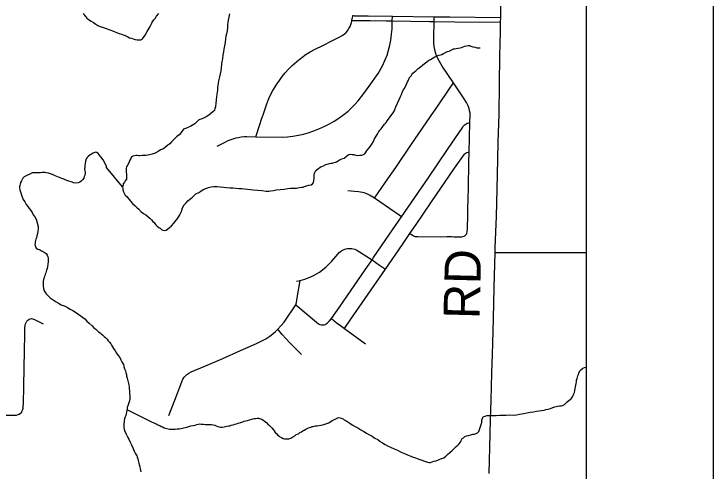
# Model space of a CAD drawing. Extents: x 2.1 to 73.9, y 4 to 26.
# Drawn here: x 48.308 to 48.859, y 24.003 to 24.363 of the extents above; entities that cross this region are included whole.
import ezdxf

# ---------------------------------------------------------------- set-up
doc = ezdxf.new("R2010")
doc.units = 0
for name, color, linetype in [('GM_X_Minor_River', 7, 'Continuous'), ('GM_X_Township_Road', 7, 'Continuous'), ('GM_X_Township_Road_Text', 7, 'Continuous'), ('SH_Data', 7, 'Continuous')]:
    doc.layers.add(name, color=color, linetype=linetype)

msp = doc.modelspace()

# ---------------------------------------------------------------- linework, layer by layer
at = {"layer": 'GM_X_Minor_River'}
for points in [[(48.36239, 24.36336), (48.36312, 24.3622), (48.36459, 24.36046), (48.36552, 24.35948), (48.36682, 24.35831), (48.36869, 24.35713), (48.37056, 24.35594), (48.37243, 24.35475), (48.37411, 24.35376), (48.37599, 24.35295), (48.37862, 24.35194), (48.3807, 24.35132), (48.38653, 24.34908), (48.38879, 24.34826), (48.39086, 24.34745), (48.39274, 24.34683), (48.39406, 24.34642), (48.39556, 24.34581), (48.39669, 24.34521), (48.39781, 24.34461), (48.39912, 24.34382), (48.40045, 24.3436), (48.40177, 24.34318), (48.40346, 24.34257), (48.40516, 24.34234), (48.40668, 24.3423), (48.40783, 24.34246), (48.40898, 24.343), (48.41015, 24.34411), (48.41133, 24.34598), (48.41293, 24.34898), (48.41531, 24.3529), (48.4161, 24.3544), (48.41691, 24.35628), (48.4181, 24.35815), (48.41926, 24.35926), (48.42026, 24.36094), (48.42202, 24.36318)], [(48.47766, 24.36271), (48.47722, 24.36026), (48.47678, 24.3578), (48.47635, 24.35591), (48.47612, 24.3544), (48.47606, 24.35193), (48.47581, 24.34947), (48.47537, 24.3472), (48.47494, 24.34512), (48.47451, 24.34305), (48.47425, 24.34021), (48.47381, 24.33775), (48.47336, 24.3351), (48.47292, 24.33284), (48.47249, 24.33057), (48.47222, 24.32753), (48.47178, 24.32527), (48.47153, 24.323), (48.47128, 24.32034), (48.47103, 24.31807), (48.4704, 24.31562), (48.46977, 24.31317), (48.46912, 24.31015), (48.46887, 24.30787), (48.46842, 24.30504), (48.46818, 24.30276), (48.46772, 24.29955), (48.46723, 24.29538)], [(48.60797, 24.28764), (48.60878, 24.2897), (48.6116, 24.2959), (48.6124, 24.29778), (48.6132, 24.29927), (48.61382, 24.30097), (48.61462, 24.30266), (48.61541, 24.30378), (48.6164, 24.30565), (48.61702, 24.30753), (48.61801, 24.30922), (48.61881, 24.31072), (48.61962, 24.31278), (48.62079, 24.31408), (48.62139, 24.31502), (48.62217, 24.31614), (48.62334, 24.31725), (48.6245, 24.31798), (48.62606, 24.31946), (48.62703, 24.32038), (48.62819, 24.32111), (48.62993, 24.32259), (48.6311, 24.3235), (48.63303, 24.32498), (48.63458, 24.32607), (48.63612, 24.32698), (48.63805, 24.32827), (48.6394, 24.32899), (48.64074, 24.32953), (48.64266, 24.33024), (48.644, 24.33058), (48.64495, 24.33075), (48.64631, 24.33166), (48.64746, 24.3322), (48.64842, 24.33256), (48.64938, 24.3331), (48.65072, 24.33345), (48.65187, 24.33399), (48.65419, 24.33526), (48.65513, 24.33524), (48.65628, 24.33559), (48.65952, 24.33607), (48.66048, 24.33643), (48.66182, 24.33678), (48.66297, 24.33732), (48.6645, 24.33766), (48.66565, 24.33782), (48.66678, 24.33779), (48.66791, 24.33738), (48.66942, 24.33696), (48.67112, 24.33654), (48.67244, 24.33613), (48.67377, 24.33609), (48.67517, 24.33606)], [(48.46723, 24.29538), (48.46695, 24.29197), (48.46673, 24.29046), (48.4667, 24.28951), (48.46629, 24.28838), (48.46587, 24.28668), (48.4647, 24.28557), (48.4616, 24.283), (48.46064, 24.28264), (48.45929, 24.28172), (48.45736, 24.28063), (48.45544, 24.27992), (48.4543, 24.27957), (48.45333, 24.27903), (48.45197, 24.27773), (48.45041, 24.27625), (48.44733, 24.27443), (48.44387, 24.27281), (48.44157, 24.27192), (48.4396, 24.26931), (48.43823, 24.26764), (48.43707, 24.26672), (48.4361, 24.26598), (48.43435, 24.26451), (48.43337, 24.2634), (48.43201, 24.2621), (48.43065, 24.26062), (48.42909, 24.25933), (48.42754, 24.25804), (48.42579, 24.25656), (48.42349, 24.25567), (48.42156, 24.25439), (48.41925, 24.25312), (48.41676, 24.25224), (48.41466, 24.25172), (48.41332, 24.25156), (48.41198, 24.25122), (48.40895, 24.2513), (48.40723, 24.25115), (48.40628, 24.25117), (48.40534, 24.2512), (48.40401, 24.25123), (48.40286, 24.25107), (48.40172, 24.25091), (48.40056, 24.25018), (48.39996, 24.24905), (48.39917, 24.24756), (48.39815, 24.24492), (48.39716, 24.24324), (48.39657, 24.24231), (48.39635, 24.24136), (48.39631, 24.23984), (48.39627, 24.23814), (48.39661, 24.23661), (48.39677, 24.23528), (48.39674, 24.23433), (48.39651, 24.23281), (48.39553, 24.23132), (48.39512, 24.23038), (48.39414, 24.22908), (48.39392, 24.22794), (48.39351, 24.22663), (48.39368, 24.22567), (48.39383, 24.22434), (48.39417, 24.22281), (48.39471, 24.22166), (48.39562, 24.22012), (48.39692, 24.21894), (48.39784, 24.21778), (48.39877, 24.21681), (48.39988, 24.21545), (48.40135, 24.21352), (48.40339, 24.21157), (48.40506, 24.21), (48.40618, 24.20922), (48.40821, 24.20708), (48.41008, 24.2057), (48.41176, 24.20471), (48.41492, 24.20197), (48.41622, 24.20061), (48.41733, 24.19944), (48.41844, 24.19846), (48.41936, 24.19711), (48.42084, 24.19574), (48.42214, 24.19457), (48.42327, 24.19416), (48.4242, 24.19319), (48.42532, 24.19259), (48.42683, 24.19236), (48.42798, 24.19253), (48.4303, 24.19437), (48.43206, 24.19603), (48.43382, 24.19807), (48.43695, 24.20198), (48.43873, 24.20459), (48.43994, 24.20722), (48.44077, 24.21005), (48.44216, 24.21248), (48.44353, 24.21415), (48.4449, 24.21564), (48.44625, 24.21674)], [(48.44625, 24.21674), (48.44741, 24.21747), (48.44858, 24.21858), (48.44974, 24.2195), (48.45111, 24.22118), (48.45361, 24.22225), (48.45516, 24.22335), (48.45708, 24.22444), (48.4592, 24.22534), (48.46111, 24.22605), (48.46322, 24.22656), (48.4655, 24.22689), (48.46816, 24.22682), (48.47044, 24.22676), (48.4729, 24.22651), (48.47536, 24.22607), (48.47839, 24.2258), (48.48048, 24.22575), (48.48276, 24.22569), (48.48522, 24.22544), (48.4875, 24.22538), (48.48958, 24.22514), (48.49204, 24.22469), (48.49431, 24.22445), (48.4964, 24.2242), (48.50322, 24.22365), (48.50663, 24.22337), (48.50872, 24.22332), (48.51043, 24.22347), (48.51234, 24.2238), (48.51463, 24.22431), (48.51768, 24.22461), (48.52073, 24.22491), (48.52377, 24.22522), (48.52587, 24.22554), (48.5272, 24.2257), (48.52815, 24.22568), (48.52929, 24.22565), (48.53062, 24.22561), (48.53158, 24.22597), (48.53291, 24.22612), (48.53444, 24.22628), (48.53577, 24.22643), (48.53673, 24.22679), (48.53827, 24.22751), (48.54036, 24.22784), (48.54209, 24.22836), (48.54305, 24.22909), (48.54384, 24.23002), (48.54406, 24.23135), (48.54431, 24.23381), (48.54456, 24.23608), (48.54477, 24.23703), (48.54499, 24.23797), (48.54578, 24.23947), (48.54734, 24.24076), (48.54889, 24.24186), (48.55004, 24.24259), (48.55177, 24.2433), (48.5535, 24.24421), (48.55465, 24.24456), (48.55656, 24.24508), (48.55771, 24.24524), (48.55866, 24.24541), (48.56211, 24.24646), (48.56326, 24.247), (48.56481, 24.2481), (48.56615, 24.24863), (48.56806, 24.24916), (48.56981, 24.25082), (48.57117, 24.25192), (48.5727, 24.25227), (48.57441, 24.25222), (48.57554, 24.252), (48.57724, 24.25158), (48.57894, 24.25135), (48.58047, 24.2515), (48.58199, 24.25165), (48.58333, 24.252), (48.58429, 24.25254), (48.58627, 24.25553), (48.58803, 24.25757), (48.5898, 24.26019), (48.59119, 24.26243), (48.592, 24.26431), (48.59279, 24.26581), (48.59378, 24.2673), (48.59458, 24.26861), (48.59517, 24.26973), (48.59616, 24.27123), (48.59714, 24.27234), (48.59851, 24.27402), (48.5997, 24.27588), (48.60125, 24.27717), (48.60204, 24.27848), (48.60303, 24.27998), (48.60421, 24.28184), (48.60559, 24.28371), (48.60676, 24.28501), (48.60736, 24.28613), (48.60797, 24.28764)], [(48.39351, 24.22663), (48.38098, 24.24175), (48.38081, 24.24271), (48.37992, 24.24501), (48.37828, 24.2479), (48.37644, 24.25022), (48.37515, 24.25196), (48.37442, 24.25293), (48.3733, 24.25372), (48.37235, 24.25393), (48.37043, 24.25303), (48.36909, 24.25231), (48.36794, 24.25196), (48.36657, 24.25066), (48.3656, 24.24974), (48.365, 24.24861), (48.36439, 24.24673), (48.36396, 24.24503), (48.36373, 24.24333), (48.3637, 24.242), (48.36366, 24.24067), (48.36382, 24.23934), (48.36398, 24.2382), (48.36396, 24.23725), (48.36373, 24.23574), (48.36333, 24.2348), (48.36291, 24.23348), (48.36193, 24.23217), (48.36095, 24.23106), (48.35998, 24.23032), (48.35864, 24.22979), (48.35674, 24.22965), (48.35503, 24.22988), (48.3539, 24.23029), (48.35296, 24.2305), (48.35127, 24.23112), (48.34957, 24.23173), (48.346, 24.23315), (48.34487, 24.23356), (48.34393, 24.23396), (48.34299, 24.23436), (48.34186, 24.23477), (48.34055, 24.23537), (48.33848, 24.23638), (48.33679, 24.23699), (48.33528, 24.23741), (48.33377, 24.23764), (48.33263, 24.23785), (48.3313, 24.23789), (48.33035, 24.23791), (48.32902, 24.23776), (48.32769, 24.2376), (48.32617, 24.23764), (48.32446, 24.23768), (48.32332, 24.23771), (48.32237, 24.23755), (48.32045, 24.23664), (48.31871, 24.23574), (48.31717, 24.23502), (48.31602, 24.23448), (48.31504, 24.23336), (48.31386, 24.2315), (48.31325, 24.23018), (48.31284, 24.22886), (48.31262, 24.22773), (48.31241, 24.22679), (48.31239, 24.22584), (48.31273, 24.22431), (48.31307, 24.22278), (48.3136, 24.22125), (48.31431, 24.21933), (48.31519, 24.21665), (48.31647, 24.21472), (48.31756, 24.2128), (48.31885, 24.21105), (48.31995, 24.20951), (48.32124, 24.20796), (48.32234, 24.20641), (48.32325, 24.20468), (48.32434, 24.20294), (48.32544, 24.2012), (48.327, 24.19547), (48.32715, 24.19376), (48.32691, 24.19186), (48.32649, 24.18998), (48.32606, 24.18809), (48.32564, 24.18658), (48.32523, 24.18545), (48.32502, 24.18451), (48.3248, 24.18338), (48.32459, 24.18243), (48.32456, 24.18129), (48.3249, 24.17977), (48.32562, 24.17842), (48.32693, 24.17762), (48.32787, 24.17722), (48.32881, 24.17682), (48.32975, 24.17641), (48.33088, 24.17582), (48.33181, 24.17522), (48.3333, 24.17405)], [(48.3333, 24.17405), (48.33422, 24.17288), (48.33476, 24.17154), (48.33492, 24.17059), (48.33508, 24.16925), (48.33504, 24.16755), (48.3348, 24.16566), (48.33437, 24.16377), (48.33414, 24.16225), (48.33373, 24.16094), (48.33311, 24.15905), (48.33251, 24.15793), (48.33229, 24.15661), (48.33189, 24.15567), (48.33148, 24.15454), (48.33126, 24.15359), (48.33105, 24.15246), (48.33102, 24.15132), (48.33099, 24.15018), (48.33095, 24.14848), (48.33128, 24.14657), (48.3318, 24.14485), (48.33235, 24.14389), (48.33345, 24.14234), (48.3366, 24.13922), (48.33809, 24.13823), (48.33958, 24.13706), (48.34127, 24.13607), (48.34314, 24.13507), (48.3452, 24.13388), (48.34821, 24.13266), (48.35027, 24.13166), (48.35233, 24.13047), (48.35439, 24.12928), (48.35645, 24.1279), (48.35832, 24.12671), (48.36018, 24.12533), (48.36205, 24.12415), (48.36373, 24.12278), (48.36539, 24.12102), (48.36725, 24.11927), (48.36948, 24.11731), (48.37096, 24.11576), (48.37245, 24.11458), (48.37356, 24.1136), (48.37468, 24.11263), (48.3758, 24.11184), (48.37673, 24.11106), (48.37784, 24.11008), (48.37914, 24.10891), (48.38044, 24.10773), (48.38137, 24.10676), (48.38228, 24.10541), (48.38321, 24.10444), (48.38431, 24.10308), (48.38485, 24.10193), (48.38558, 24.10077), (48.3865, 24.09942), (48.38759, 24.09768), (48.38887, 24.09575), (48.39016, 24.09401), (48.39126, 24.09227), (48.39216, 24.09054), (48.39307, 24.08881), (48.3938, 24.08765), (48.39415, 24.08669), (48.3945, 24.08536), (48.39502, 24.08345), (48.39574, 24.08191), (48.39608, 24.08038), (48.39662, 24.07904), (48.39677, 24.07752), (48.39712, 24.07618), (48.39814, 24.07179), (48.39849, 24.07064), (48.39866, 24.06949), (48.39881, 24.06797), (48.39895, 24.06607), (48.39909, 24.06398), (48.39923, 24.06227), (48.39919, 24.06075), (48.39916, 24.05923), (48.39873, 24.05753), (48.39791, 24.05509), (48.39729, 24.05302), (48.39707, 24.05188), (48.39686, 24.05094), (48.39663, 24.04961), (48.39641, 24.0481), (48.39599, 24.04678), (48.39558, 24.04565), (48.39517, 24.04415), (48.39475, 24.04283), (48.39472, 24.04169), (48.3945, 24.04037), (48.39446, 24.03866), (48.39461, 24.03714), (48.39477, 24.03599), (48.39512, 24.03466), (48.39547, 24.0337), (48.39638, 24.03197)], [(48.7037, 24.04714), (48.70618, 24.04764), (48.70942, 24.04813), (48.71191, 24.04883), (48.71458, 24.04933), (48.71706, 24.04965), (48.71954, 24.04996), (48.72163, 24.05029), (48.72354, 24.05062), (48.72545, 24.05095), (48.72698, 24.05129), (48.7287, 24.05163), (48.73042, 24.05215), (48.73234, 24.05286), (48.73406, 24.05339), (48.73597, 24.05391), (48.73769, 24.05425), (48.73902, 24.0544), (48.73998, 24.05457), (48.74151, 24.05529), (48.74248, 24.05602), (48.74366, 24.05732), (48.74521, 24.05861), (48.74656, 24.05953), (48.74734, 24.06046), (48.74794, 24.06139), (48.74874, 24.06327), (48.74935, 24.06477), (48.74978, 24.06647), (48.75045, 24.07044), (48.75067, 24.07176), (48.75089, 24.0729), (48.75112, 24.07441), (48.75153, 24.07573), (48.75175, 24.07686), (48.75215, 24.0778), (48.75256, 24.07893), (48.75296, 24.07987), (48.75377, 24.08175), (48.75455, 24.08267), (48.75611, 24.08396), (48.75745, 24.0845), (48.75853, 24.08465)], [(48.39694, 24.05131), (48.41581, 24.04191), (48.41863, 24.04051), (48.42051, 24.0399), (48.42144, 24.0393), (48.42276, 24.0387), (48.42388, 24.0381), (48.42501, 24.03769), (48.42633, 24.03709), (48.42727, 24.03669), (48.4284, 24.03647), (48.42953, 24.03606), (48.43048, 24.03604), (48.43199, 24.03581), (48.43333, 24.03596), (48.43485, 24.03593), (48.43656, 24.03607), (48.43808, 24.03622), (48.43941, 24.03638), (48.44075, 24.03673), (48.4419, 24.03689), (48.44305, 24.03724), (48.44419, 24.03759), (48.44572, 24.03793), (48.44725, 24.03846), (48.44916, 24.03879), (48.45069, 24.03913), (48.45203, 24.03948), (48.45337, 24.03982), (48.45432, 24.03999), (48.45546, 24.03996), (48.45736, 24.03991), (48.45849, 24.03969), (48.45963, 24.03966), (48.46134, 24.03962), (48.46267, 24.03959), (48.46362, 24.03956), (48.46494, 24.03934), (48.46626, 24.03893), (48.4672, 24.03852), (48.46852, 24.03811), (48.46965, 24.0377), (48.47059, 24.03749), (48.47192, 24.03745), (48.47364, 24.03779), (48.47459, 24.03795), (48.47574, 24.0383), (48.47689, 24.03847), (48.47803, 24.03863), (48.47918, 24.03898), (48.48052, 24.03932), (48.48186, 24.03986), (48.4832, 24.0402), (48.48454, 24.04074), (48.48664, 24.04125), (48.48817, 24.0416), (48.48932, 24.04214), (48.49066, 24.04248), (48.49181, 24.04283), (48.49276, 24.043), (48.49621, 24.04405), (48.49716, 24.04421), (48.49812, 24.04438), (48.49964, 24.04453), (48.50059, 24.04451), (48.50229, 24.04409), (48.50323, 24.04368), (48.50416, 24.04309), (48.5051, 24.0425), (48.50603, 24.04171), (48.50715, 24.04092), (48.50807, 24.03995), (48.50937, 24.03878), (48.5103, 24.03781), (48.51122, 24.03683), (48.51214, 24.03567), (48.51306, 24.03451), (48.51379, 24.03335), (48.51472, 24.03238), (48.51564, 24.03141), (48.51657, 24.03062), (48.5175, 24.02984), (48.51863, 24.02924), (48.52013, 24.02864), (48.52108, 24.02842), (48.52203, 24.0284), (48.52297, 24.02818), (48.52449, 24.02834), (48.52603, 24.02887), (48.52776, 24.02996), (48.52911, 24.03069), (48.53027, 24.03161), (48.532, 24.03232), (48.53317, 24.03324), (48.53451, 24.03378), (48.53548, 24.03451), (48.53663, 24.03524), (48.53798, 24.03597), (48.53933, 24.03669)], [(48.53933, 24.03669), (48.54067, 24.03723), (48.54182, 24.03758), (48.54278, 24.03793), (48.54373, 24.0381), (48.54545, 24.03843), (48.54659, 24.03841), (48.55136, 24.03923), (48.55366, 24.04012), (48.55596, 24.04101), (48.5577, 24.04211), (48.55924, 24.04302), (48.5604, 24.04356), (48.56155, 24.0441), (48.56251, 24.04464), (48.56347, 24.045), (48.5648, 24.04478), (48.56612, 24.04436), (48.56724, 24.04396), (48.56818, 24.04336), (48.56968, 24.04257), (48.57098, 24.04158), (48.57248, 24.04059), (48.57435, 24.03941), (48.57659, 24.03802), (48.57884, 24.03683), (48.58127, 24.03544), (48.58352, 24.03405), (48.58576, 24.03267), (48.58801, 24.03147), (48.59007, 24.03028), (48.59213, 24.0289), (48.59456, 24.0277), (48.59643, 24.02632), (48.5983, 24.02513), (48.60036, 24.02394), (48.60223, 24.02276), (48.60467, 24.02175), (48.6073, 24.02054), (48.61012, 24.01933), (48.61293, 24.01793), (48.61556, 24.01672), (48.618, 24.01571), (48.62045, 24.0147), (48.62233, 24.01389), (48.62421, 24.01328), (48.62553, 24.01286), (48.62684, 24.01226), (48.62835, 24.01184), (48.62948, 24.01143), (48.63061, 24.01103), (48.63381, 24.01), (48.63495, 24.00978), (48.63609, 24.00975), (48.63742, 24.01009), (48.63877, 24.01063), (48.64049, 24.01097), (48.64241, 24.01187), (48.64471, 24.01276), (48.64663, 24.01347), (48.64817, 24.01457), (48.64954, 24.01586), (48.65129, 24.01753), (48.65303, 24.019), (48.6546, 24.02067), (48.65634, 24.02214), (48.65751, 24.02325), (48.65848, 24.02418), (48.65966, 24.02567), (48.66026, 24.02698), (48.66106, 24.02848), (48.66203, 24.02921), (48.66319, 24.03013), (48.66435, 24.03067), (48.66587, 24.03101), (48.66779, 24.03153), (48.66932, 24.03187), (48.67065, 24.03203), (48.67199, 24.03257), (48.67314, 24.03292), (48.67412, 24.03403), (48.67454, 24.03573), (48.67536, 24.03798), (48.67597, 24.03949), (48.67639, 24.04119), (48.67644, 24.04308), (48.67705, 24.04459), (48.67764, 24.04552), (48.67899, 24.04625), (48.68033, 24.04678), (48.68128, 24.04676), (48.68223, 24.04673), (48.68356, 24.0467), (48.68546, 24.04665), (48.68773, 24.04659), (48.6904, 24.0469), (48.69306, 24.04703), (48.69572, 24.04696), (48.69857, 24.04708), (48.70123, 24.04701), (48.7037, 24.04714)], [(48.39638, 24.03197), (48.39692, 24.03081), (48.39764, 24.02947), (48.39837, 24.02812), (48.39964, 24.02562), (48.40053, 24.02351), (48.40161, 24.0212), (48.40269, 24.01871), (48.40359, 24.01698), (48.40433, 24.01582), (48.40468, 24.01486), (48.40504, 24.0139), (48.40557, 24.01256), (48.40592, 24.01122), (48.40643, 24.00912), (48.40696, 24.00721), (48.40712, 24.00607), (48.40747, 24.00492), (48.40797, 24.00244)]]:
    msp.add_lwpolyline(points, dxfattribs=at)
at = {"layer": 'GM_X_Township_Road'}
for p, q in [((48.60593, 24.35735), (48.60601, 24.36107)), ((48.63886, 24.35685), (48.63895, 24.36057)), ((48.69123, 24.35615), (48.69131, 24.3599)), ((48.66662, 24.25384), (48.66712, 24.27696)), ((48.56831, 24.11506), (48.58494, 24.10317))]:
    msp.add_line(p, q, dxfattribs=at)
for points in [[(48.69131, 24.3599), (48.69146, 24.36749), (48.69193, 24.3939), (48.69252, 24.42498), (48.69282, 24.44363), (48.6933, 24.47285), (48.69352, 24.49087), (48.69377, 24.50267), (48.69411, 24.52769)], [(48.5741, 24.35755), (48.57482, 24.36088), (48.57496, 24.36156)], [(48.57496, 24.36156), (48.57529, 24.36143), (48.57618, 24.3613), (48.5784, 24.36132), (48.58705, 24.36129), (48.60601, 24.36107), (48.63895, 24.36057), (48.65116, 24.3604), (48.69131, 24.3599)], [(48.49851, 24.26613), (48.50163, 24.27579), (48.50295, 24.27993), (48.50442, 24.28402), (48.50718, 24.29193), (48.50886, 24.29625), (48.51038, 24.29962), (48.51197, 24.30261), (48.51512, 24.30757), (48.51701, 24.3104), (48.51916, 24.31342), (48.52149, 24.31629), (48.52419, 24.31925), (48.52706, 24.32206), (48.53078, 24.32534), (48.53463, 24.32844), (48.53815, 24.33096), (48.54128, 24.33293), (48.5448, 24.33486), (48.55176, 24.33829), (48.55786, 24.34141), (48.56454, 24.34471), (48.56703, 24.34609), (48.56834, 24.34703), (48.56952, 24.34811), (48.57078, 24.34957), (48.57185, 24.35117), (48.57272, 24.35287), (48.57336, 24.35449), (48.57374, 24.35601), (48.57399, 24.35702), (48.5741, 24.35755)], [(48.49851, 24.26613), (48.51931, 24.26583), (48.52331, 24.26604), (48.52761, 24.26654), (48.53218, 24.2673), (48.5361, 24.26816), (48.53967, 24.26915), (48.54406, 24.27064), (48.54809, 24.27221), (48.55291, 24.27431), (48.55649, 24.27613), (48.56023, 24.27829), (48.56384, 24.28067), (48.56783, 24.2836), (48.57119, 24.28632), (48.57416, 24.28901), (48.57654, 24.29142), (48.57918, 24.29446), (48.5836, 24.30004), (48.58781, 24.3058), (48.59495, 24.31595), (48.59825, 24.32186), (48.60014, 24.32609), (48.60181, 24.33041), (48.60304, 24.33423), (48.60403, 24.33811), (48.60478, 24.34205), (48.60545, 24.34695), (48.60578, 24.35096), (48.60593, 24.35735)], [(48.5741, 24.35755), (48.57576, 24.35755), (48.58858, 24.35758), (48.60107, 24.35743), (48.60593, 24.35735)], [(48.60593, 24.35735), (48.63523, 24.3569), (48.63886, 24.35685)], [(48.65422, 24.30857), (48.64535, 24.32175), (48.64302, 24.32539), (48.64185, 24.32754), (48.64086, 24.32978), (48.63995, 24.33238), (48.63933, 24.33474), (48.63896, 24.33715), (48.63876, 24.3399), (48.63866, 24.34426), (48.63886, 24.35685)], [(48.63886, 24.35685), (48.6551, 24.35666), (48.69123, 24.35615)], [(48.68701, 24.17486), (48.6871, 24.17885), (48.6879, 24.20339), (48.68869, 24.23603), (48.68942, 24.26151), (48.68999, 24.28388), (48.69046, 24.30751), (48.69076, 24.32966), (48.6911, 24.34853), (48.69123, 24.35615)], [(48.59203, 24.21764), (48.60071, 24.23041), (48.60863, 24.24192), (48.62056, 24.25935), (48.63595, 24.28199), (48.642, 24.2906), (48.65069, 24.30348), (48.65422, 24.30857)], [(48.66712, 24.27696), (48.66726, 24.28346), (48.66721, 24.28458), (48.66688, 24.28646), (48.66637, 24.2883), (48.66559, 24.29037), (48.66434, 24.29292), (48.66257, 24.29588), (48.65422, 24.30857)], [(48.61321, 24.20311), (48.62373, 24.21839), (48.63408, 24.23354), (48.64953, 24.25612), (48.66147, 24.27373), (48.66213, 24.27455), (48.66266, 24.27517), (48.66336, 24.27579), (48.6641, 24.27632), (48.66484, 24.27671), (48.66551, 24.27686), (48.6663, 24.27697), (48.66712, 24.27696)], [(48.46799, 24.25863), (48.47218, 24.26088), (48.47384, 24.26163), (48.47666, 24.26302), (48.47901, 24.26395), (48.4814, 24.26479), (48.48288, 24.2652), (48.48485, 24.26561), (48.48699, 24.26594), (48.48938, 24.26619), (48.49134, 24.26627), (48.49851, 24.26613)], [(48.61986, 24.18994), (48.62245, 24.18823), (48.62274, 24.18803), (48.62371, 24.18763), (48.62409, 24.18762), (48.6247, 24.18749), (48.62533, 24.18745), (48.62597, 24.18745), (48.64401, 24.18739), (48.649, 24.1875), (48.65268, 24.18759), (48.65451, 24.18743), (48.65703, 24.18723), (48.65926, 24.18724), (48.66085, 24.18742), (48.66243, 24.18782), (48.66309, 24.18813), (48.66365, 24.18857), (48.66431, 24.18938), (48.66477, 24.19031), (48.665, 24.19129), (48.66518, 24.19383), (48.66534, 24.20441), (48.66542, 24.20532), (48.66538, 24.20689), (48.66542, 24.20751), (48.66546, 24.20999), (48.66567, 24.21682), (48.66596, 24.22583), (48.66636, 24.2457), (48.66662, 24.25384)], [(48.61986, 24.18994), (48.62475, 24.19711), (48.6369, 24.21481), (48.65503, 24.24124), (48.66011, 24.24858), (48.66159, 24.25058), (48.66291, 24.25235), (48.66346, 24.25291), (48.66402, 24.2533), (48.66466, 24.25364), (48.66564, 24.25384), (48.66662, 24.25384)], [(48.59203, 24.21764), (48.58813, 24.22021), (48.58636, 24.221), (48.58455, 24.22163), (48.5824, 24.22214), (48.57929, 24.22266), (48.57626, 24.22302), (48.57099, 24.22361)], [(48.61321, 24.20311), (48.61131, 24.20441), (48.59617, 24.2148), (48.59203, 24.21764)], [(48.59004, 24.16932), (48.59117, 24.17097), (48.59753, 24.18019), (48.6061, 24.19278), (48.61321, 24.20311)], [(48.60062, 24.16198), (48.61389, 24.18117), (48.61986, 24.18994)], [(48.53059, 24.15233), (48.53335, 24.15291), (48.53715, 24.15398), (48.54176, 24.15571), (48.54505, 24.15736), (48.54871, 24.15956), (48.55368, 24.16337), (48.55836, 24.16814), (48.56303, 24.17366), (48.56412, 24.17484), (48.56512, 24.17567), (48.56662, 24.17677), (48.5681, 24.17746), (48.56946, 24.17784), (48.57065, 24.17804), (48.57156, 24.17817), (48.57246, 24.17817), (48.57332, 24.17813), (48.57415, 24.17809), (48.57522, 24.17797), (48.57652, 24.1776), (48.57806, 24.17682), (48.59004, 24.16932)], [(48.68218, 24.00092), (48.68302, 24.03198), (48.68337, 24.04346), (48.68385, 24.05868), (48.68411, 24.06925), (48.68445, 24.08038), (48.68483, 24.09465), (48.68501, 24.10366), (48.68561, 24.12292), (48.68621, 24.14731), (48.68701, 24.17486)], [(48.68701, 24.17486), (48.69142, 24.17485), (48.69377, 24.17484), (48.71664, 24.17493), (48.73456, 24.175), (48.75757, 24.17499), (48.75853, 24.17498)], [(48.55803, 24.12313), (48.56436, 24.13206), (48.58222, 24.15788), (48.59004, 24.16932)], [(48.59004, 24.16932), (48.59591, 24.16511), (48.60062, 24.16198)], [(48.56831, 24.11506), (48.57343, 24.12253), (48.58457, 24.13865), (48.60062, 24.16198)], [(48.53007, 24.13369), (48.53047, 24.13554), (48.53116, 24.13921), (48.53335, 24.15291)], [(48.51585, 24.11453), (48.51828, 24.11729), (48.52068, 24.1202), (48.53007, 24.13369)], [(48.53007, 24.13369), (48.54793, 24.11892), (48.54899, 24.11827), (48.55019, 24.11804), (48.55109, 24.11802), (48.55206, 24.11812), (48.55299, 24.11838), (48.5539, 24.11875), (48.55471, 24.11934), (48.55656, 24.12121), (48.55803, 24.12313)], [(48.55803, 24.12313), (48.56175, 24.12), (48.5652, 24.11746), (48.56831, 24.11506)], [(48.29291, 24.04703), (48.30815, 24.04691), (48.31002, 24.04706), (48.31122, 24.04738), (48.31208, 24.0477), (48.31308, 24.04842), (48.31384, 24.04915), (48.31433, 24.04989), (48.31478, 24.05091), (48.31517, 24.05241), (48.31536, 24.05395), (48.3155, 24.05582), (48.31585, 24.07013), (48.31626, 24.09778), (48.31647, 24.1102), (48.31653, 24.1155), (48.31678, 24.11766), (48.3171, 24.11886), (48.31759, 24.12), (48.31821, 24.12104), (48.3189, 24.12173), (48.31972, 24.12234), (48.32085, 24.12277), (48.32178, 24.12295), (48.32267, 24.12275), (48.32367, 24.12238), (48.33111, 24.11883)], [(48.42987, 24.04659), (48.43461, 24.05879), (48.44012, 24.07327), (48.44104, 24.07523), (48.44204, 24.07679), (48.44303, 24.07796), (48.44417, 24.07901), (48.44569, 24.08007), (48.44759, 24.08112), (48.4582, 24.0855), (48.47252, 24.09151), (48.48639, 24.09776), (48.49889, 24.10327), (48.50279, 24.10519), (48.50632, 24.10714), (48.50947, 24.10913), (48.51199, 24.11095), (48.5141, 24.11278), (48.51585, 24.11453)], [(48.53436, 24.09477), (48.52508, 24.10409), (48.51929, 24.11038), (48.51585, 24.11453)]]:
    msp.add_lwpolyline(points, dxfattribs=at)
at = {"layer": 'SH_Data'}
for p, q in [((48.85853, 25.00511), (48.85853, 18.00511)), ((48.75853, 24.90511), (48.75853, 18.10511))]:
    msp.add_line(p, q, dxfattribs=at)

# ---------------------------------------------------------------- texts
at = {"layer": 'GM_X_Township_Road_Text'}
msp.add_text('RD', height=0.028409, rotation=88.5311, dxfattribs=at).set_placement((48.67461, 24.12237))

doc.saveas('drawing.dxf')
